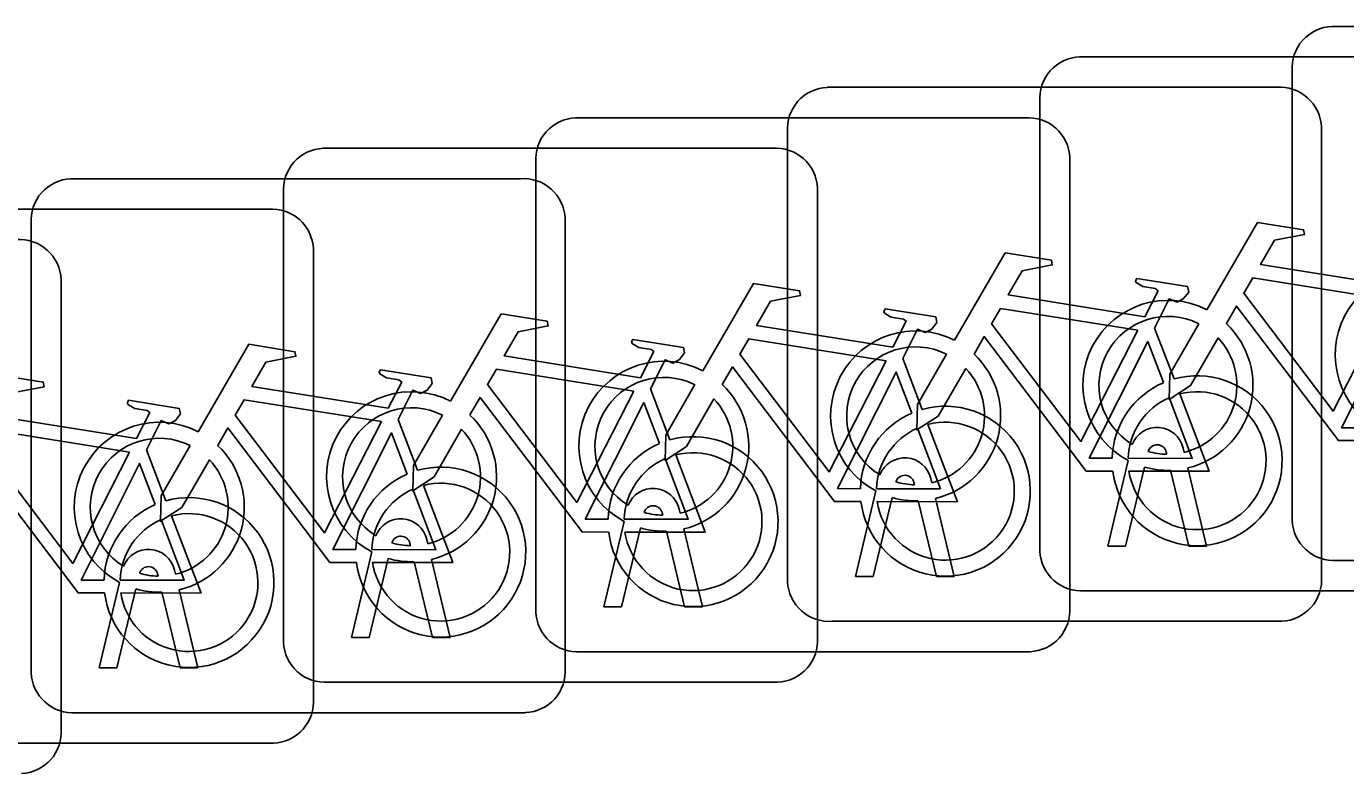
# Model space of a CAD drawing. Extents: x 162186 to 163152, y 385513 to 386513.
# Drawn here: x 162761.379 to 162763.848, y 386420.399 to 386421.798 of the extents above; entities that cross this region are included whole.
import ezdxf

# ---------------------------------------------------------------- set-up
doc = ezdxf.new("R2010")
doc.units = 0
doc.layers.add('IMGEO_Fietsenrek', color=7, linetype='Continuous')

msp = doc.modelspace()

# ---------------------------------------------------------------- linework, layer by layer
at = {"layer": 'IMGEO_Fietsenrek'}
for p, q in [((162763.8219, 386421.7975), (162764.6628, 386421.7975)), ((162764.6628, 386421.7975), (162763.8219, 386421.7975)), ((162763.3499, 386421.7405), (162764.1908, 386421.7405)), ((162764.1908, 386421.7405), (162763.3499, 386421.7405)), ((162763.7475, 386420.8729), (162763.7475, 386421.7138)), ((162763.7475, 386421.7138), (162763.7475, 386420.8729)), ((162762.8779, 386421.6835), (162763.7188, 386421.6835)), ((162763.7188, 386421.6835), (162762.8779, 386421.6835)), ((162763.2755, 386420.8159), (162763.2755, 386421.6568)), ((162763.2755, 386421.6568), (162763.2755, 386420.8159)), ((162762.4069, 386421.6265), (162763.2478, 386421.6265)), ((162763.2478, 386421.6265), (162762.4069, 386421.6265)), ((162762.8035, 386420.7589), (162762.8035, 386421.5998)), ((162762.8035, 386421.5998), (162762.8035, 386420.7589)), ((162763.8025, 386421.6091), (162763.8025, 386420.7682)), ((162763.8025, 386420.7682), (162763.8025, 386421.6091)), ((162761.9349, 386421.5695), (162762.7758, 386421.5695)), ((162762.7758, 386421.5695), (162761.9349, 386421.5695)), ((162763.3315, 386421.5521), (162763.3315, 386420.7112)), ((162763.3315, 386420.7112), (162763.3315, 386421.5521)), ((162762.3325, 386420.7019), (162762.3325, 386421.5428)), ((162762.3325, 386421.5428), (162762.3325, 386420.7019)), ((162761.4629, 386421.5125), (162762.3038, 386421.5125)), ((162762.3038, 386421.5125), (162761.4629, 386421.5125)), ((162761.8605, 386420.6449), (162761.8605, 386421.4858)), ((162761.8605, 386421.4858), (162761.8605, 386420.6449)), ((162762.8595, 386421.4951), (162762.8595, 386420.6542)), ((162762.8595, 386420.6542), (162762.8595, 386421.4951)), ((162760.9919, 386421.4555), (162761.8328, 386421.4555)), ((162761.8328, 386421.4555), (162760.9919, 386421.4555)), ((162761.3885, 386420.5879), (162761.3885, 386421.4288)), ((162761.3885, 386421.4288), (162761.3885, 386420.5879)), ((162762.3875, 386421.4381), (162762.3875, 386420.5972)), ((162762.3875, 386420.5972), (162762.3875, 386421.4381)), ((162761.9165, 386421.3811), (162761.9165, 386420.5402)), ((162761.9165, 386420.5402), (162761.9165, 386421.3811)), ((162761.4445, 386421.3241), (162761.4445, 386420.4832)), ((162761.4445, 386420.4832), (162761.4445, 386421.3241)), ((162763.4902, 386421.2332), (162763.5265, 386421.138)), ((162763.0192, 386421.1762), (162763.0555, 386421.081)), ((162762.5472, 386421.1192), (162762.5835, 386421.024)), ((162762.0752, 386421.0622), (162762.1115, 386420.967)), ((162761.6042, 386421.0052), (162761.6405, 386420.91)), ((162763.5436, 386421.0084), (162763.5454, 386421.0005)), ((162763.4025, 386420.8253), (162763.4408, 386420.9853)), ((162763.5129, 386420.9969), (162763.5119, 386421.0012)), ((162763.4712, 386420.9731), (162763.4359, 386420.8253)), ((162763.554, 386420.8253), (162763.5201, 386420.967)), ((162763.5524, 386420.9713), (162763.5874, 386420.8253)), ((162763.0409, 386420.9399), (162763.0399, 386420.9442)), ((162763.0716, 386420.9514), (162763.0734, 386420.9435)), ((162762.9305, 386420.7683), (162762.9688, 386420.9283)), ((162762.9992, 386420.9161), (162762.9639, 386420.7683)), ((162763.082, 386420.7683), (162763.0481, 386420.91)), ((162763.0804, 386420.9143), (162763.1154, 386420.7683)), ((162762.5699, 386420.8829), (162762.5689, 386420.8872)), ((162762.6006, 386420.8944), (162762.6024, 386420.8865)), ((162762.4595, 386420.7113), (162762.4978, 386420.8713)), ((162762.5282, 386420.8591), (162762.4929, 386420.7113)), ((162762.6094, 386420.8573), (162762.6444, 386420.7113)), ((162762.1286, 386420.8374), (162762.1304, 386420.8295)), ((162762.611, 386420.7113), (162762.5771, 386420.853)), ((162761.9875, 386420.6543), (162762.0258, 386420.8143)), ((162762.0979, 386420.8259), (162762.0969, 386420.8302)), ((162763.4359, 386420.8253), (162763.4025, 386420.8253)), ((162763.5874, 386420.8253), (162763.554, 386420.8253)), ((162762.0562, 386420.8021), (162762.0209, 386420.6543)), ((162762.139, 386420.6543), (162762.1051, 386420.796)), ((162762.1374, 386420.8003), (162762.1724, 386420.6543)), ((162764.6721, 386420.7985), (162763.8312, 386420.7985)), ((162763.8312, 386420.7985), (162764.6721, 386420.7985)), ((162761.6259, 386420.7689), (162761.6249, 386420.7732)), ((162761.6566, 386420.7804), (162761.6584, 386420.7725)), ((162762.9639, 386420.7683), (162762.9305, 386420.7683)), ((162763.1154, 386420.7683), (162763.082, 386420.7683)), ((162761.5155, 386420.5973), (162761.5538, 386420.7573)), ((162761.5842, 386420.7451), (162761.5489, 386420.5973)), ((162761.667, 386420.5973), (162761.6331, 386420.739)), ((162761.6654, 386420.7433), (162761.7004, 386420.5973)), ((162764.2001, 386420.7415), (162763.3592, 386420.7415)), ((162763.3592, 386420.7415), (162764.2001, 386420.7415)), ((162762.4929, 386420.7113), (162762.4595, 386420.7113)), ((162762.6444, 386420.7113), (162762.611, 386420.7113)), ((162763.7281, 386420.6845), (162762.8872, 386420.6845)), ((162762.8872, 386420.6845), (162763.7281, 386420.6845)), ((162762.0209, 386420.6543), (162761.9875, 386420.6543)), ((162762.1724, 386420.6543), (162762.139, 386420.6543)), ((162763.2571, 386420.6275), (162762.4162, 386420.6275)), ((162762.4162, 386420.6275), (162763.2571, 386420.6275)), ((162761.5489, 386420.5973), (162761.5155, 386420.5973)), ((162761.7004, 386420.5973), (162761.667, 386420.5973)), ((162762.7851, 386420.5705), (162761.9442, 386420.5705)), ((162761.9442, 386420.5705), (162762.7851, 386420.5705)), ((162762.3131, 386420.5135), (162761.4722, 386420.5135)), ((162761.4722, 386420.5135), (162762.3131, 386420.5135)), ((162761.8421, 386420.4565), (162761.0012, 386420.4565)), ((162761.0012, 386420.4565), (162761.8421, 386420.4565))]:
    msp.add_line(p, q, dxfattribs=at)
for points in [[(162763.5881, 386421.2672), (162763.6828, 386421.4307), (162763.769, 386421.4169), (162763.7707, 386421.4082), (162763.7146, 386421.3973), (162763.6884, 386421.352), (162763.9436, 386421.3112)], [(162763.1161, 386421.2102), (162763.2108, 386421.3737), (162763.297, 386421.3599), (162763.2987, 386421.3512), (162763.2426, 386421.3403), (162763.2164, 386421.295), (162763.4716, 386421.2542)], [(162763.4716, 386421.2542), (162763.4966, 386421.303), (162763.4915, 386421.307), (162763.4683, 386421.3107), (162763.4556, 386421.3182), (162763.4546, 386421.3213), (162763.4568, 386421.3259), (162763.5516, 386421.3108), (162763.5539, 386421.3005), (162763.5445, 386421.2881), (162763.5321, 386421.2817), (162763.5176, 386421.2879), (162763.4902, 386421.2332)], [(162763.9307, 386421.286), (162763.6739, 386421.327), (162763.6572, 386421.2982), (162763.8242, 386421.0779), (162763.9307, 386421.286)], [(162762.6451, 386421.1532), (162762.7398, 386421.3167), (162762.826, 386421.3029), (162762.8277, 386421.2942), (162762.7716, 386421.2833), (162762.7454, 386421.238), (162763.0006, 386421.1972)], [(162762.1731, 386421.0962), (162762.2678, 386421.2597), (162762.354, 386421.2459), (162762.3557, 386421.2372), (162762.2996, 386421.2263), (162762.2734, 386421.181), (162762.5286, 386421.1402)], [(162763.0006, 386421.1972), (162763.0256, 386421.246), (162763.0205, 386421.25), (162762.9973, 386421.2537), (162762.9846, 386421.2612), (162762.9836, 386421.2643), (162762.9858, 386421.2689), (162763.0806, 386421.2538), (162763.0829, 386421.2435), (162763.0735, 386421.2311), (162763.0611, 386421.2247), (162763.0466, 386421.2309), (162763.0192, 386421.1762)], [(162763.4587, 386421.229), (162763.2019, 386421.27), (162763.1852, 386421.2412), (162763.3522, 386421.0209), (162763.4587, 386421.229)], [(162763.8838, 386421.0225), (162763.8341, 386421.0226), (162763.6434, 386421.2743), (162763.6244, 386421.2415)], [(162763.9787, 386421.188), (162763.9494, 386421.2648), (162763.84, 386421.0467), (162763.8827, 386421.0466)], [(162763.6088, 386421.2147), (162763.5572, 386421.1255), (162763.5173, 386421.0995), (162763.5185, 386421.147), (162763.573, 386421.2412)], [(162761.7011, 386421.0392), (162761.7958, 386421.2027), (162761.882, 386421.1889), (162761.8837, 386421.1802), (162761.8276, 386421.1693), (162761.8014, 386421.124), (162762.0566, 386421.0832)], [(162762.5286, 386421.1402), (162762.5536, 386421.189), (162762.5485, 386421.193), (162762.5253, 386421.1967), (162762.5126, 386421.2042), (162762.5116, 386421.2073), (162762.5138, 386421.2119), (162762.6086, 386421.1968), (162762.6109, 386421.1865), (162762.6015, 386421.1741), (162762.5891, 386421.1677), (162762.5746, 386421.1739), (162762.5472, 386421.1192)], [(162762.9877, 386421.172), (162762.7309, 386421.213), (162762.7142, 386421.1842), (162762.8812, 386420.9639), (162762.9877, 386421.172)], [(162763.4118, 386420.9655), (162763.3621, 386420.9656), (162763.1714, 386421.2173), (162763.1524, 386421.1845)], [(162763.5067, 386421.131), (162763.4774, 386421.2078), (162763.368, 386420.9897), (162763.4107, 386420.9896)], [(162763.1368, 386421.1577), (162763.0852, 386421.0685), (162763.0453, 386421.0425), (162763.0465, 386421.09), (162763.101, 386421.1842)], [(162762.0566, 386421.0832), (162762.0816, 386421.132), (162762.0765, 386421.136), (162762.0533, 386421.1397), (162762.0406, 386421.1472), (162762.0396, 386421.1503), (162762.0418, 386421.1549), (162762.1366, 386421.1398), (162762.1389, 386421.1295), (162762.1295, 386421.1171), (162762.1171, 386421.1107), (162762.1026, 386421.1169), (162762.0752, 386421.0622)], [(162762.5157, 386421.115), (162762.2589, 386421.156), (162762.2422, 386421.1272), (162762.4092, 386420.9069), (162762.5157, 386421.115)], [(162762.9408, 386420.9085), (162762.8911, 386420.9086), (162762.7004, 386421.1603), (162762.6814, 386421.1275)], [(162761.2301, 386420.9822), (162761.3248, 386421.1457), (162761.411, 386421.1319), (162761.4127, 386421.1232), (162761.3566, 386421.1123), (162761.3304, 386421.067), (162761.5856, 386421.0262)], [(162763.0357, 386421.074), (162763.0064, 386421.1508), (162762.897, 386420.9327), (162762.9397, 386420.9326)], [(162762.6658, 386421.1007), (162762.6142, 386421.0115), (162762.5743, 386420.9855), (162762.5755, 386421.033), (162762.63, 386421.1272)], [(162763.5372, 386421.1098), (162763.5922, 386420.9652), (162763.4421, 386420.9655)], [(162761.5856, 386421.0262), (162761.6106, 386421.075), (162761.6055, 386421.079), (162761.5823, 386421.0827), (162761.5696, 386421.0902), (162761.5686, 386421.0933), (162761.5708, 386421.0979), (162761.6656, 386421.0828), (162761.6679, 386421.0725), (162761.6585, 386421.0601), (162761.6461, 386421.0537), (162761.6316, 386421.0599), (162761.6042, 386421.0052)], [(162762.0437, 386421.058), (162761.7869, 386421.099), (162761.7702, 386421.0702), (162761.9372, 386420.8499), (162762.0437, 386421.058)], [(162762.4688, 386420.8515), (162762.4191, 386420.8516), (162762.2284, 386421.1033), (162762.2094, 386421.0705)], [(162762.5637, 386421.017), (162762.5344, 386421.0938), (162762.425, 386420.8757), (162762.4677, 386420.8756)], [(162763.4407, 386420.9895), (162763.5606, 386420.9893), (162763.5174, 386421.1029)], [(162762.1938, 386421.0437), (162762.1422, 386420.9545), (162762.1023, 386420.9285), (162762.1035, 386420.976), (162762.158, 386421.0702)], [(162761.5727, 386421.001), (162761.3159, 386421.042), (162761.2992, 386421.0132), (162761.4662, 386420.7929), (162761.5727, 386421.001)], [(162761.9968, 386420.7945), (162761.9471, 386420.7946), (162761.7564, 386421.0463), (162761.7374, 386421.0135)], [(162762.0917, 386420.96), (162762.0624, 386421.0368), (162761.953, 386420.8187), (162761.9957, 386420.8186)], [(162762.9697, 386420.9325), (162763.0896, 386420.9323), (162763.0464, 386421.0459)], [(162763.0662, 386421.0528), (162763.1212, 386420.9082), (162762.9711, 386420.9085)], [(162761.7218, 386420.9867), (162761.6702, 386420.8975), (162761.6303, 386420.8715), (162761.6315, 386420.919), (162761.686, 386421.0132)], [(162761.5258, 386420.7375), (162761.4761, 386420.7376), (162761.2854, 386420.9893), (162761.2664, 386420.9565)], [(162762.4977, 386420.8755), (162762.6176, 386420.8753), (162762.5744, 386420.9889)], [(162762.5942, 386420.9958), (162762.6492, 386420.8512), (162762.4991, 386420.8515)], [(162761.6207, 386420.903), (162761.5914, 386420.9798), (162761.482, 386420.7617), (162761.5247, 386420.7616)], [(162762.0257, 386420.8185), (162762.1456, 386420.8183), (162762.1024, 386420.9319)], [(162762.1222, 386420.9388), (162762.1772, 386420.7942), (162762.0271, 386420.7945)], [(162761.6512, 386420.8818), (162761.7062, 386420.7372), (162761.5561, 386420.7375)], [(162761.5547, 386420.7615), (162761.6746, 386420.7613), (162761.6314, 386420.8749)]]:
    msp.add_lwpolyline(points, dxfattribs=at)
for centre, radius, start, end in [((162763.8252, 386421.7196), 0.0779, 92.4484, 184.2845), ((162763.8252, 386421.7196), 0.0779, 92.4484, 184.2845), ((162763.3532, 386421.6626), 0.0779, 92.4484, 184.2845), ((162763.3532, 386421.6626), 0.0779, 92.4484, 184.2845), ((162762.8812, 386421.6056), 0.0779, 92.4484, 184.2845), ((162762.8812, 386421.6056), 0.0779, 92.4484, 184.2845), ((162763.7246, 386421.6058), 0.0779, 2.4484, 94.2845), ((162763.7246, 386421.6058), 0.0779, 2.4484, 94.2845), ((162762.4102, 386421.5486), 0.0779, 92.4484, 184.2845), ((162762.4102, 386421.5486), 0.0779, 92.4484, 184.2845), ((162763.2536, 386421.5488), 0.0779, 2.4484, 94.2845), ((162763.2536, 386421.5488), 0.0779, 2.4484, 94.2845), ((162761.9382, 386421.4916), 0.0779, 92.4484, 184.2845), ((162761.9382, 386421.4916), 0.0779, 92.4484, 184.2845), ((162762.7816, 386421.4918), 0.0779, 2.4484, 94.2845), ((162762.7816, 386421.4918), 0.0779, 2.4484, 94.2845), ((162761.4662, 386421.4346), 0.0779, 92.4484, 184.2845), ((162761.4662, 386421.4346), 0.0779, 92.4484, 184.2845), ((162762.3096, 386421.4348), 0.0779, 2.4484, 94.2845), ((162762.3096, 386421.4348), 0.0779, 2.4484, 94.2845), ((162761.8386, 386421.3778), 0.0779, 2.4484, 94.2845), ((162761.8386, 386421.3778), 0.0779, 2.4484, 94.2845), ((162761.3666, 386421.3208), 0.0779, 2.4484, 94.2845), ((162761.3666, 386421.3208), 0.0779, 2.4484, 94.2845), ((162763.9871, 386421.1829), 0.159, 62.6766, 242.1369), ((162763.5151, 386421.1259), 0.159, 62.6766, 242.1369), ((162763.5151, 386421.1259), 0.129, 63.3192, 238.903), ((162763.0431, 386421.0689), 0.159, 62.6766, 242.1369), ((162763.5151, 386421.1259), 0.159, 283.5766, 46.6042), ((162763.5151, 386421.1259), 0.129, 283.6043, 43.4302), ((162763.0431, 386421.0689), 0.129, 63.3192, 238.903), ((162763.0431, 386421.0689), 0.159, 283.5766, 46.6042), ((162762.5721, 386421.0119), 0.159, 62.6766, 242.1369), ((162763.0431, 386421.0689), 0.129, 283.6043, 43.4302), ((162762.5721, 386421.0119), 0.129, 63.3192, 238.903), ((162763.5697, 386420.9849), 0.159, 113.3408, 178.3217), ((162763.5697, 386420.9849), 0.159, 187.0065, 105.7708), ((162762.1001, 386420.9549), 0.159, 62.6766, 242.1369), ((162762.5721, 386421.0119), 0.159, 283.5766, 46.6042), ((162763.5697, 386420.9849), 0.129, 188.6715, 104.5883), ((162762.1001, 386420.9549), 0.129, 63.3192, 238.903), ((162762.5721, 386421.0119), 0.129, 283.6043, 43.4302), ((162763.0987, 386420.9279), 0.159, 187.0065, 105.7708), ((162763.5697, 386420.9849), 0.129, 113.923, 177.9556), ((162761.6281, 386420.8979), 0.159, 62.6766, 242.1369), ((162762.1001, 386420.9549), 0.159, 283.5766, 46.6042), ((162763.0987, 386420.9279), 0.159, 113.3408, 178.3217), ((162763.0987, 386420.9279), 0.129, 188.6715, 104.5883), ((162762.1001, 386420.9549), 0.129, 283.6043, 43.4302), ((162762.6267, 386420.8709), 0.159, 187.0065, 105.7708), ((162763.0987, 386420.9279), 0.129, 113.923, 177.9556), ((162763.4949, 386420.9973), 0.0499, 12.8025, 158.6934), ((162761.6281, 386420.8979), 0.129, 63.3192, 238.903), ((162761.6281, 386420.8979), 0.159, 283.5766, 46.6042), ((162762.6267, 386420.8709), 0.159, 113.3408, 178.3217), ((162763.4949, 386420.9973), 0.0174, 12.8025, 163.4502), ((162761.6281, 386420.8979), 0.129, 283.6043, 43.4302), ((162762.6267, 386420.8709), 0.129, 113.923, 177.9556), ((162762.6267, 386420.8709), 0.129, 188.6715, 104.5883), ((162763.0229, 386420.9403), 0.0499, 12.8025, 158.6934), ((162763.5151, 386421.1259), 0.129, 253.415, 269.0204), ((162762.1547, 386420.8139), 0.159, 113.3408, 178.3217), ((162762.1547, 386420.8139), 0.159, 187.0065, 105.7708), ((162763.0229, 386420.9403), 0.0174, 12.8025, 163.4502), ((162763.5151, 386421.1259), 0.159, 253.9967, 271.7867), ((162762.1547, 386420.8139), 0.129, 113.923, 177.9556), ((162762.1547, 386420.8139), 0.129, 188.6715, 104.5883), ((162762.5519, 386420.8833), 0.0499, 12.8025, 158.6934), ((162763.0431, 386421.0689), 0.129, 253.415, 269.0204), ((162761.6837, 386420.7569), 0.159, 187.0065, 105.7708), ((162763.0431, 386421.0689), 0.159, 253.9967, 271.7867), ((162761.6837, 386420.7569), 0.159, 113.3408, 178.3217), ((162761.6837, 386420.7569), 0.129, 188.6715, 104.5883), ((162762.5519, 386420.8833), 0.0174, 12.8025, 163.4502), ((162762.5721, 386421.0119), 0.129, 253.415, 269.0204), ((162761.6837, 386420.7569), 0.129, 113.923, 177.9556), ((162762.0799, 386420.8263), 0.0499, 12.8025, 158.6934), ((162762.5721, 386421.0119), 0.159, 253.9967, 271.7867), ((162763.8254, 386420.8762), 0.0779, 182.4484, 274.2845), ((162763.8254, 386420.8762), 0.0779, 182.4484, 274.2845), ((162762.0799, 386420.8263), 0.0174, 12.8025, 163.4502), ((162761.6079, 386420.7693), 0.0499, 12.8025, 158.6934), ((162762.1001, 386420.9549), 0.129, 253.415, 269.0204), ((162763.3534, 386420.8192), 0.0779, 182.4484, 274.2845), ((162763.3534, 386420.8192), 0.0779, 182.4484, 274.2845), ((162761.6079, 386420.7693), 0.0174, 12.8025, 163.4502), ((162762.1001, 386420.9549), 0.159, 253.9967, 271.7867), ((162761.6281, 386420.8979), 0.129, 253.415, 269.0204), ((162762.8814, 386420.7622), 0.0779, 182.4484, 274.2845), ((162762.8814, 386420.7622), 0.0779, 182.4484, 274.2845), ((162763.7248, 386420.7624), 0.0779, 272.4484, 4.2845), ((162763.7248, 386420.7624), 0.0779, 272.4484, 4.2845), ((162761.6281, 386420.8979), 0.159, 253.9967, 271.7867), ((162763.2538, 386420.7054), 0.0779, 272.4484, 4.2845), ((162763.2538, 386420.7054), 0.0779, 272.4484, 4.2845), ((162762.4104, 386420.7052), 0.0779, 182.4484, 274.2845), ((162762.4104, 386420.7052), 0.0779, 182.4484, 274.2845), ((162761.9384, 386420.6482), 0.0779, 182.4484, 274.2845), ((162761.9384, 386420.6482), 0.0779, 182.4484, 274.2845), ((162762.7818, 386420.6484), 0.0779, 272.4484, 4.2845), ((162762.7818, 386420.6484), 0.0779, 272.4484, 4.2845), ((162761.4664, 386420.5912), 0.0779, 182.4484, 274.2845), ((162761.4664, 386420.5912), 0.0779, 182.4484, 274.2845), ((162762.3098, 386420.5914), 0.0779, 272.4484, 4.2845), ((162762.3098, 386420.5914), 0.0779, 272.4484, 4.2845), ((162761.8388, 386420.5344), 0.0779, 272.4484, 4.2845), ((162761.8388, 386420.5344), 0.0779, 272.4484, 4.2845), ((162761.3668, 386420.4774), 0.0779, 272.4484, 4.2845), ((162761.3668, 386420.4774), 0.0779, 272.4484, 4.2845)]:
    msp.add_arc(centre, radius, start, end, dxfattribs=at)

doc.saveas('drawing.dxf')
